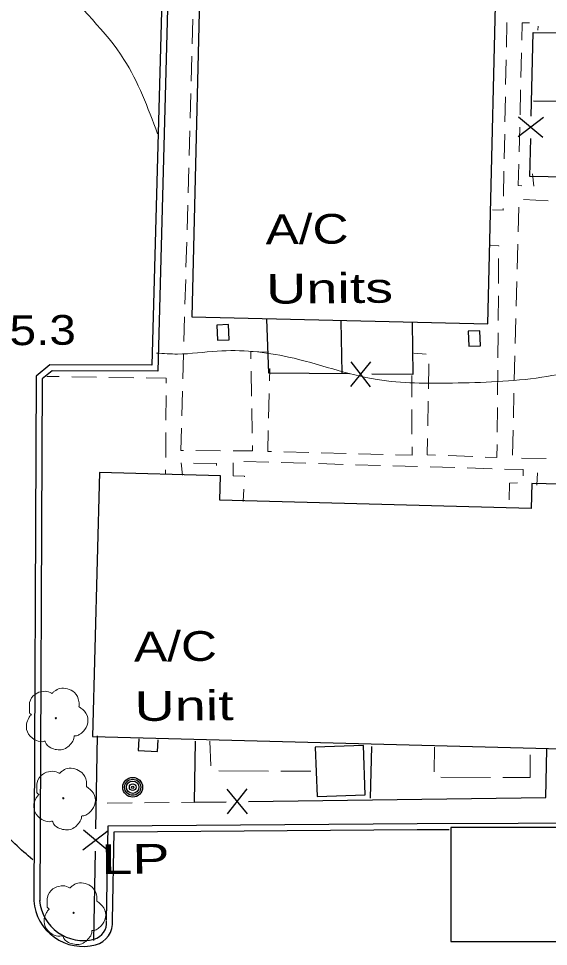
# Model space of a CAD drawing. Extents: x 2361708 to 2370558, y 6977955 to 6991887.
# Drawn here: x 2365959.9 to 2366045.4, y 6987009.2 to 6987158.9 of the extents above; entities that cross this region are included whole.
import ezdxf

# ---------------------------------------------------------------- set-up
doc = ezdxf.new("R2010")
doc.units = 0
doc.header["$LTSCALE"] = 1.9
for name, color, linetype, lineweight in [('11', 7, 'Continuous', 25), ('13', 7, 'Continuous', 13), ('14', 7, 'Continuous', 13), ('17', 7, 'Continuous', 25), ('2', 7, 'Continuous', 25), ('20', 7, 'Continuous', 25), ('23', 7, 'Continuous', 25), ('29', 7, 'Continuous', 13), ('31', 7, 'Continuous', 13), ('35', 7, 'Continuous', 13)]:
    doc.layers.add(name, color=color, linetype=linetype, lineweight=lineweight)

msp = doc.modelspace()

# ---------------------------------------------------------------- linework, layer by layer
at = {"layer": '11'}
for points in [[(2365989.534, 6987180.125), (2365987.884, 6987110.786), (2366035.617, 6987109.65), (2366037.267, 6987178.99)], [(2365971.868, 6987043.1), (2366082.12, 6987040.2), (2366081.953, 6987033.648), (2366094.536, 6987033.318), (2366094.675, 6987038.719), (2366099.136, 6987038.612), (2366100.092, 6987076.843), (2366063.132, 6987077.771), (2366063.278, 6987083.403), (2366042.702, 6987083.917), (2366042.601, 6987079.885), (2365992.386, 6987081.197), (2365992.488, 6987085.159), (2365972.982, 6987085.673)], [(2366008.061, 6987033.395), (2366015.819, 6987033.668), (2366015.543, 6987041.636), (2366007.786, 6987041.372)], [(2366029.615, 6987010.008), (2366119.26, 6987010.002), (2366119.255, 6987028.393), (2366029.61, 6987028.389)]]:
    msp.add_lwpolyline(points, close=True, dxfattribs=at)
at = {"layer": '13'}
for p, q in [((2365988.057, 6987158.83), (2365987.944, 6987154.829)), ((2366038.582, 6987154.281), (2366038.664, 6987158.282)), ((2366043.73, 6987157.69), (2366043.667, 6987157.019)), ((2365987.893, 6987152.828), (2365987.782, 6987148.827)), ((2366038.469, 6987148.279), (2366038.541, 6987152.28)), ((2366040.939, 6987149.403), (2366041.041, 6987153.404)), ((2365987.721, 6987146.826), (2365987.609, 6987142.825)), ((2366038.356, 6987142.278), (2366038.428, 6987146.279)), ((2366040.796, 6987143.401), (2366040.888, 6987147.402)), ((2365987.558, 6987140.824), (2365987.446, 6987136.823)), ((2366038.234, 6987136.276), (2366038.315, 6987140.277)), ((2366040.653, 6987137.4), (2366040.745, 6987141.401)), ((2365987.385, 6987134.823), (2365987.273, 6987130.821)), ((2366038.111, 6987130.275), (2366038.193, 6987134.276)), ((2366042.787, 6987133.86), (2366043.036, 6987131.872)), ((2366045.339, 6987129.504), (2366041.346, 6987129.746)), ((2365987.222, 6987128.821), (2365987.11, 6987124.819)), ((2366040.588, 6987128.509), (2366040.486, 6987124.507)), ((2365987.049, 6987122.819), (2365986.937, 6987118.817)), ((2366040.435, 6987122.507), (2366040.333, 6987118.506)), ((2366037.305, 6987116.187), (2366037.337, 6987120.187)), ((2365986.886, 6987116.817), (2365986.774, 6987112.816)), ((2366040.282, 6987116.505), (2366040.18, 6987112.504)), ((2366037.262, 6987110.186), (2366037.294, 6987114.187)), ((2365986.713, 6987110.815), (2365986.601, 6987106.814)), ((2366040.13, 6987110.503), (2366040.028, 6987106.502)), ((2366037.209, 6987104.185), (2366037.241, 6987108.186)), ((2365986.551, 6987104.813), (2365986.439, 6987100.812)), ((2366023.651, 6987104.946), (2366025.643, 6987104.755)), ((2366039.976, 6987104.502), (2366039.864, 6987100.501)), ((2366026.098, 6987103.19), (2366026.026, 6987099.189)), ((2365964.514, 6987101.173), (2365966.515, 6987101.142)), ((2365997.496, 6987098.007), (2365997.428, 6987102.006)), ((2366000.434, 6987102.445), (2366000.383, 6987100.444)), ((2366023.348, 6987097.843), (2366023.335, 6987101.343)), ((2366037.156, 6987098.185), (2366037.188, 6987102.185)), ((2365968.515, 6987101.111), (2365972.516, 6987101.049)), ((2365974.517, 6987101.018), (2365978.517, 6987100.957)), ((2365986.378, 6987098.811), (2365986.266, 6987094.81)), ((2366000.332, 6987098.444), (2366000.24, 6987094.443)), ((2366039.814, 6987098.5), (2366039.712, 6987094.499)), ((2365983.724, 6987098.106), (2365983.703, 6987094.106)), ((2366025.985, 6987097.188), (2366025.904, 6987093.187)), ((2365997.603, 6987092.008), (2365997.535, 6987096.007)), ((2366023.366, 6987091.843), (2366023.358, 6987095.843)), ((2366037.103, 6987092.184), (2366037.135, 6987096.184)), ((2366039.661, 6987092.498), (2366039.549, 6987088.497)), ((2365983.691, 6987092.106), (2365983.67, 6987088.105)), ((2365988.519, 6987089.201), (2365992.52, 6987089.179)), ((2366002.732, 6987088.996), (2366006.733, 6987088.894)), ((2366008.734, 6987088.843), (2366012.735, 6987088.741)), ((2366014.736, 6987088.691), (2366018.737, 6987088.599)), ((2366029.179, 6987088.408), (2366033.171, 6987088.236)), ((2366041.024, 6987087.981), (2366045.024, 6987087.949)), ((2365996.277, 6987087.465), (2366000.278, 6987087.343)), ((2366002.278, 6987087.282), (2366006.28, 6987087.17)), ((2366008.28, 6987087.109), (2366012.282, 6987086.987)), ((2366014.282, 6987086.926), (2366018.284, 6987086.814)), ((2366020.284, 6987086.754), (2366024.285, 6987086.641)), ((2366026.286, 6987086.581), (2366030.287, 6987086.468)), ((2366032.288, 6987086.408), (2366036.29, 6987086.286)), ((2365983.659, 6987086.105), (2365983.655, 6987085.385)), ((2366043.485, 6987083.624), (2366043.596, 6987085.625)), ((2365996.138, 6987080.993), (2365996.249, 6987082.994)), ((2365978.24, 6987032.361), (2365974.24, 6987032.312)), ((2365984.24, 6987032.438), (2365980.24, 6987032.389)), ((2365988.239, 6987032.476), (2365986.239, 6987032.457))]:
    msp.add_line(p, q, dxfattribs=at)
for points in [[(2366041.092, 6987155.405), (2366041.155, 6987158.246), (2366042.315, 6987158.237)], [(2366041.075, 6987131.933), (2366040.515, 6987131.958), (2366040.602, 6987135.399)], [(2366036.332, 6987128.048), (2366038.063, 6987128.004), (2366038.07, 6987128.274)], [(2366037.358, 6987122.188), (2366037.357, 6987122.268), (2366036.006, 6987122.365)], [(2365997.389, 6987104.006), (2365997.368, 6987105.206), (2366000.028, 6987105.112)], [(2365980.517, 6987100.925), (2365983.738, 6987100.886), (2365983.735, 6987100.106)], [(2365986.205, 6987092.809), (2365986.109, 6987089.218), (2365986.519, 6987089.212)], [(2366000.189, 6987092.443), (2366000.111, 6987089.061), (2366000.732, 6987089.047)], [(2366025.863, 6987091.187), (2366025.818, 6987088.546), (2366027.178, 6987088.489)], [(2365994.52, 6987089.168), (2365997.661, 6987089.148), (2365997.642, 6987090.008)], [(2366020.737, 6987088.547), (2366023.378, 6987088.483), (2366023.375, 6987089.843)], [(2366035.172, 6987088.155), (2366037.062, 6987088.073), (2366037.082, 6987090.183)], [(2365986.377, 6987085.241), (2365986.158, 6987087.218), (2365986.168, 6987087.218)], [(2365988.168, 6987087.188), (2365991.839, 6987087.123), (2365991.852, 6987086.793)], [(2365996.35, 6987084.995), (2365996.359, 6987085.106), (2365994.528, 6987085.158), (2365994.569, 6987087.219)], [(2366038.29, 6987086.225), (2366041.281, 6987086.143), (2366041.291, 6987085.133)], [(2366040.401, 6987084.005), (2366039.102, 6987083.942), (2366039.047, 6987081.241)]]:
    msp.add_lwpolyline(points, dxfattribs=at)
at = {"layer": '14'}
for p, q in [((2365990.756, 6987042.34), (2365990.964, 6987038.342)), ((2366026.996, 6987041.365), (2366026.925, 6987037.364)), ((2365992.221, 6987037.554), (2366000.222, 6987037.51)), ((2366002.222, 6987037.499), (2366007.043, 6987037.475)), ((2366028.043, 6987036.495), (2366036.043, 6987036.491))]:
    msp.add_line(p, q, dxfattribs=at)
msp.add_lwpolyline([(2366038.043, 6987036.49), (2366042.434, 6987036.491), (2366042.449, 6987040.102)], dxfattribs=at)
at = {"layer": '17'}
for p, q in [((2366042.965, 6987145.632), (2366051.336, 6987145.532)), ((2366044.56, 6987142.927), (2366040.49, 6987139.818)), ((2366044.491, 6987139.726), (2366040.56, 6987143.019)), ((2366012.092, 6987101.676), (2366011.942, 6987110.075)), ((2366016.694, 6987103.52), (2366013.452, 6987099.549)), ((2366013.494, 6987103.549), (2366016.653, 6987099.519)), ((2365972.617, 6987043.168), (2365972.36, 6987028.174)), ((2366016.664, 6987033.146), (2366016.895, 6987041.479)), ((2365996.828, 6987030.617), (2365993.579, 6987034.577)), ((2365993.628, 6987030.577), (2365996.78, 6987034.617)), ((2365970.331, 6987024.805), (2365974.382, 6987027.934)), ((2365970.391, 6987028.006), (2365974.332, 6987024.733)), ((2365972.294, 6987024.574), (2365972.051, 6987010.19))]:
    msp.add_line(p, q, dxfattribs=at)
for points in [[(2366042.598, 6987143.168), (2366042.91, 6987156.692), (2366051.741, 6987156.586)], [(2366051.253, 6987133.271), (2366042.371, 6987133.456), (2366042.513, 6987139.567)], [(2366013.273, 6987101.587), (2366000.311, 6987101.694), (2365999.948, 6987110.401)], [(2366023.424, 6987109.884), (2366023.484, 6987101.495), (2366016.873, 6987101.552)], [(2365988.436, 6987042.308), (2365988.239, 6987032.476), (2365993.409, 6987032.545)], [(2365997.009, 6987032.589), (2366044.965, 6987033.216), (2366045.1, 6987041.037)]]:
    msp.add_lwpolyline(points, dxfattribs=at)
at = {"layer": '2'}
for points in [[(2365966.669, 6987236.23), (2365965.93, 6987183.551), (2365983.629, 6987183.789), (2365981.458, 6987103.004), (2365965.006, 6987103.058), (2365962.784, 6987101.227), (2365962.39, 6987016.569)], [(2365967.629, 6987236.219), (2365966.901, 6987184.52), (2365984.62, 6987184.759), (2365982.397, 6987102.044), (2365965.345, 6987102.101), (2365963.738, 6987100.776), (2365963.35, 6987016.568)], [(2365974.12, 6987013.41), (2365974.405, 6987028.664), (2366024.194, 6987029.038), (2366121.985, 6987029.359), (2366191.754, 6987029.932), (2366191.83, 6987013.483)], [(2365975.081, 6987013.39), (2365975.344, 6987027.713), (2366024.203, 6987028.078), (2366029.343, 6987028.097)]]:
    msp.add_lwpolyline(points, dxfattribs=at)
for centre, radius, start, end in [((2365970.352, 6987017.194), 7.987, 184.48943, 284.54492), ((2365970.352, 6987017.194), 7.027, 184.48943, 284.54492), ((2365971.399, 6987013.035), 2.738, 285.03156, 5.50451), ((2365971.399, 6987013.035), 3.698, 285.03156, 5.50451)]:
    msp.add_arc(centre, radius, start, end, dxfattribs=at)
at = {"layer": '20'}
for radius in [1.6, 1.3, 1, 0.539, 0.192]:
    msp.add_circle((2365978.346, 6987034.892), radius, dxfattribs=at)
at = {"layer": '23'}
msp.add_line((2365979.311, 6987042.711), (2365979.209, 6987040.81), dxfattribs=at)
for points in [[(2365993.889, 6987107.093), (2365993.786, 6987109.532), (2365991.897, 6987109.454), (2365992, 6987107.015)], [(2366034.421, 6987106.119), (2366034.317, 6987108.558), (2366032.428, 6987108.48), (2366032.532, 6987106.041)]]:
    msp.add_lwpolyline(points, close=True, dxfattribs=at)
msp.add_lwpolyline([(2365979.209, 6987040.81), (2365982.351, 6987040.64), (2365982.453, 6987042.561)], dxfattribs=at)
at = {"layer": '29'}
for centre in [(2365965.959, 6987046.024), (2365967.162, 6987033.115), (2365968.828, 6987014.62)]:
    msp.add_circle(centre, 0.1, dxfattribs=at)
for points in [[(2365961.994, 6987046.596), (2365962.014, 6987046.607), (2365961.933, 6987046.676), (2365961.697, 6987047.304), (2365961.735, 6987048.584), (2365962.622, 6987049.883), (2365963.928, 6987050.365), (2365965.05, 6987050.176), (2365965.281, 6987050.048), (2365965.351, 6987050.049), (2365965.4, 6987050.089), (2365965.748, 6987050.383), (2365966.614, 6987050.831), (2365967.825, 6987050.762), (2365968.94, 6987050.173), (2365969.673, 6987048.75), (2365969.682, 6987047.89)], [(2365969.672, 6987047.91), (2365970.812, 6987046.85), (2365971.097, 6987045.263), (2365970.389, 6987043.936), (2365969.735, 6987043.39), (2365969.067, 6987043.174), (2365968.917, 6987043.162), (2365968.898, 6987043.052), (2365968.577, 6987042.149), (2365967.038, 6987040.985), (2365965.144, 6987041.266), (2365964.245, 6987042.208), (2365964.174, 6987042.337), (2365964.054, 6987042.316), (2365962.843, 6987042.434), (2365961.574, 6987043.432), (2365961.228, 6987045.069), (2365961.599, 6987046.093), (2365961.924, 6987046.536), (2365961.994, 6987046.586)], [(2365963.196, 6987033.687), (2365963.216, 6987033.698), (2365963.136, 6987033.767), (2365962.9, 6987034.395), (2365962.938, 6987035.675), (2365963.825, 6987036.973), (2365965.131, 6987037.456), (2365966.252, 6987037.266), (2365966.484, 6987037.139), (2365966.554, 6987037.139), (2365966.603, 6987037.18), (2365966.951, 6987037.473), (2365967.816, 6987037.922), (2365969.027, 6987037.853), (2365970.143, 6987037.263), (2365970.876, 6987035.841), (2365970.885, 6987034.981)], [(2365970.874, 6987035), (2365972.015, 6987033.941), (2365972.3, 6987032.354), (2365971.592, 6987031.027), (2365970.937, 6987030.481), (2365970.269, 6987030.264), (2365970.12, 6987030.253), (2365970.101, 6987030.143), (2365969.779, 6987029.24), (2365968.24, 6987028.075), (2365966.347, 6987028.357), (2365965.448, 6987029.299), (2365965.377, 6987029.428), (2365965.257, 6987029.407), (2365964.046, 6987029.525), (2365962.777, 6987030.523), (2365962.431, 6987032.16), (2365962.801, 6987033.184), (2365963.127, 6987033.627), (2365963.197, 6987033.678)], [(2365964.863, 6987015.192), (2365964.883, 6987015.202), (2365964.802, 6987015.272), (2365964.566, 6987015.9), (2365964.604, 6987017.18), (2365965.491, 6987018.479), (2365966.797, 6987018.961), (2365967.919, 6987018.772), (2365968.15, 6987018.644), (2365968.22, 6987018.645), (2365968.269, 6987018.685), (2365968.617, 6987018.978), (2365969.483, 6987019.427), (2365970.693, 6987019.358), (2365971.809, 6987018.769), (2365972.542, 6987017.345), (2365972.551, 6987016.485)], [(2365972.54, 6987016.505), (2365973.681, 6987015.446), (2365973.966, 6987013.859), (2365973.258, 6987012.532), (2365972.603, 6987011.986), (2365971.935, 6987011.77), (2365971.786, 6987011.758), (2365971.767, 6987011.648), (2365971.445, 6987010.745), (2365969.907, 6987009.58), (2365968.014, 6987009.862), (2365967.115, 6987010.804), (2365967.043, 6987010.933), (2365966.923, 6987010.912), (2365965.712, 6987011.03), (2365964.443, 6987012.028), (2365964.097, 6987013.665), (2365964.468, 6987014.689), (2365964.793, 6987015.132), (2365964.863, 6987015.182)]]:
    msp.add_spline(points, degree=3, dxfattribs=at)
at = {"layer": '31', "lineweight": 25}
msp.add_spline([(2365962.247, 6987023.168), (2365956.835, 6987028.556), (2365949.74, 6987041.72), (2365942.006, 6987047.276), (2365934.17, 6987045.741), (2365927.115, 6987038.884), (2365927.272, 6987030.875)], degree=3, dxfattribs=at)
at = {"layer": '35'}
for points in [[(2365982.343, 6987140.345), (2365976.938, 6987152.334), (2365966.204, 6987165.292), (2365960.428, 6987171.168), (2365951.276, 6987171.301), (2365937.719, 6987172.981), (2365932.623, 6987168.403), (2365929.113, 6987163.129), (2365925.67, 6987158.166)], [(2366121.186, 6987122.815), (2366121.011, 6987122.294), (2366120.682, 6987109.62), (2366115.347, 6987101.629), (2366106.527, 6987100.595), (2366092.986, 6987099.506), (2366080.326, 6987100.546), (2366072.118, 6987101.338), (2366057.162, 6987102.995), (2366044.289, 6987101.043), (2366029.887, 6987100.115), (2366017.742, 6987100.67), (2366003.476, 6987104.304), (2365991.977, 6987105.265), (2365985.591, 6987104.784), (2365982.189, 6987104.952)]]:
    msp.add_spline(points, degree=3, dxfattribs=at)

# ---------------------------------------------------------------- texts
at = {"layer": '20'}
for s, width, p in [('A/C', 1.25, (2365999.783, 6987122.49)), ('Units', 1.4, (2365999.874, 6987112.89)), ('A/C', 1.25, (2365978.573, 6987055.175)), ('Unit', 1.4, (2365978.664, 6987045.575)), ('  LP', 1.4, (2365968.319, 6987020.826))]:
    msp.add_text(s, height=4.8, rotation=0.545, dxfattribs=dict(at, width=width)).set_placement(p)
at = {"layer": '31', "width": 1.2}
msp.add_text('565.3', height=4.8, rotation=0.545, dxfattribs=at).set_placement((2365949.937, 6987106.125))

doc.saveas('drawing.dxf')
